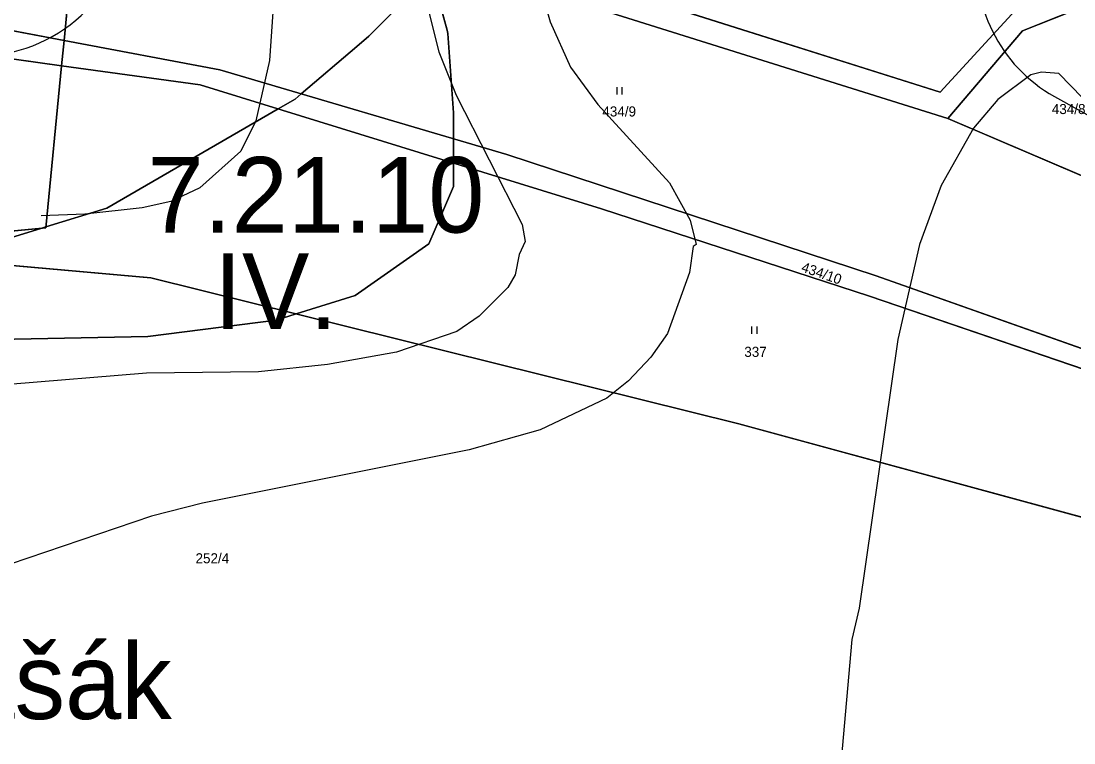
# Model space of a CAD drawing. Extents: x -706130 to -698555, y -971544 to -967260.
# Drawn here: x -703356.7 to -703147.5, y -970141.5 to -969998.2 of the extents above; entities that cross this region are included whole.
import ezdxf

# ---------------------------------------------------------------- set-up
doc = ezdxf.new("R2010")
doc.units = 0
for name, color, linetype in [('BPEJ hranice S', 7, 'Continuous'), ('BPEJ I-II trida ochrany S', 7, 'Continuous'), ('BPEJ kód', 7, 'Continuous'), ('KN_Hranice_parcel', 7, 'Continuous'), ('KN_Parcelni cisla', 7, 'Continuous'), ('KN_Polygon parcely', 7, 'Continuous'), ('KN_Popisy_pomistni nazvy', 7, 'Continuous'), ('KN_POZEMKY_14_OSTATNI PLOCHA', 7, 'Continuous'), ('KN_POZEMKY_2_ORNA PUDA', 7, 'Continuous'), ('KN_POZEMKY_7_TTP', 7, 'Continuous'), ('KN_VYUZITI_17_ostatni plocha_ostatni komunikace', 7, 'Continuous'), ('KN_Značky kultur', 7, 'Continuous'), ('OP lesa 30 m', 7, 'Continuous'), ('Plochy smíšené nezastavěného území všeobecné S', 7, 'Continuous'), ('Plochy zemědělské všeobecné CELEK S', 7, 'Continuous'), ('Regulační bloky v krajině S', 7, 'Continuous'), ('VÝŠKOPIS_vrstevnice doplňková', 7, 'Continuous'), ('VÝŠKOPIS_vrstevnice hlavní', 7, 'Continuous'), ('VÝŠKOPIS_vrstevnice zesílená', 7, 'Continuous')]:
    doc.layers.add(name, color=color, linetype=linetype)

msp = doc.modelspace()

# ---------------------------------------------------------------- linework, layer by layer
at = {"layer": 'BPEJ hranice S'}
for points in [[(-703372.64, -970045.43), (-703352.7, -970039.34), (-703351.71, -970039.04), (-703339.62, -970035.34), (-703305.58, -970015.6), (-703302.22, -970013.65), (-703301, -970012.61), (-703289.93, -970003.18), (-703287.58, -970001.18), (-703286.4, -970000), (-703275.73, -969989.33)], [(-703275.73, -969989.33), (-703286.4, -970000), (-703287.58, -970001.18), (-703289.93, -970003.18), (-703301, -970012.61), (-703302.22, -970013.65), (-703305.58, -970015.6), (-703339.62, -970035.34), (-703351.71, -970039.04), (-703352.7, -970039.34), (-703372.64, -970045.43)], [(-703361.3, -970061.37), (-703331.49, -970060.83), (-703306.01, -970057.57), (-703302.01, -970056.33), (-703290.29, -970052.69), (-703275.66, -970042.39), (-703273.16, -970036.56), (-703270.78, -970031), (-703270.78, -970026.35), (-703270.78, -970021.55), (-703270.78, -970016.36), (-703271.86, -970000.64), (-703272.04, -970000), (-703274.91, -969989.46)], [(-703274.91, -969989.46), (-703272.04, -970000), (-703271.86, -970000.64), (-703270.78, -970016.36), (-703270.78, -970021.55), (-703270.78, -970026.35), (-703270.78, -970031), (-703273.16, -970036.56), (-703275.66, -970042.39), (-703290.29, -970052.69), (-703302.01, -970056.33), (-703306.01, -970057.57), (-703331.49, -970060.83), (-703361.3, -970061.37)]]:
    msp.add_lwpolyline(points, dxfattribs=at)
at = {"layer": 'BPEJ I-II trida ochrany S'}
for p, q in [((-703274.91, -969989.46), (-703272.04, -970000)), ((-703272.04, -970000), (-703271.86, -970000.64)), ((-703271.86, -970000.64), (-703270.78, -970016.36)), ((-703302.01, -970056.33), (-703306.01, -970057.57))]:
    msp.add_line(p, q, dxfattribs=at)
for points in [[(-703270.78, -970016.36), (-703270.78, -970021.55), (-703270.78, -970021.55)], [(-703270.78, -970021.55), (-703270.78, -970026.35), (-703270.78, -970026.35)], [(-703270.78, -970026.35), (-703270.78, -970031), (-703273.16, -970036.56), (-703275.66, -970042.39), (-703290.29, -970052.69)], [(-703290.29, -970052.69), (-703302.01, -970056.33), (-703302.01, -970056.33)], [(-703306.01, -970057.57), (-703331.49, -970060.83), (-703361.3, -970061.37)]]:
    msp.add_lwpolyline(points, dxfattribs=at)
at = {"layer": 'KN_Hranice_parcel'}
for p, q in [((-703348.12, -970002), (-703345.81, -969978.15)), ((-703348.12, -970002), (-703348.61, -970007.02)), ((-703172.59, -970017.54), (-703135.59, -970033.3))]:
    msp.add_line(p, q, dxfattribs=at)
for points in [[(-703344.87, -969968.42), (-703288.6, -969982.11), (-703240.66, -969991.23), (-703174.11, -970012.28), (-703159.16, -969996.02), (-703136.79, -969986.93)], [(-703345.81, -969978.15), (-703248.37, -969993.69), (-703172.59, -970017.54)], [(-703172.59, -970017.54), (-703157.71, -970000.13), (-703136.5, -969991.6)], [(-703441.2, -969999.8), (-703405.57, -969999.83), (-703365.33, -969998.75), (-703348.12, -970002)], [(-703348.12, -970002), (-703317.19, -970007.83), (-703260.18, -970024.68), (-703186.84, -970048.75), (-703124.51, -970070.83)], [(-703348.61, -970007.02), (-703363.7, -970004.94), (-703404.51, -970004.05)], [(-703348.61, -970007.02), (-703351.73, -970039.25), (-703395.77, -970043.37)], [(-703125.25, -970074.26), (-703188.14, -970052.77), (-703241.39, -970035.42), (-703321.05, -970010.83), (-703348.61, -970007.02)], [(-703395.77, -970043.37), (-703330.9, -970049.16), (-703214.07, -970078.16), (-703084.29, -970113.47), (-703035.09, -970122.78)]]:
    msp.add_lwpolyline(points, dxfattribs=at)
at = {"layer": 'KN_Polygon parcely'}
for points in [[(-703098.2, -969909.86), (-703120.65, -969896.06), (-703149.09, -969866.01), (-703173.42, -969848.38), (-703194.81, -969840.29), (-703225.3, -969836.24), (-703266.32, -969834.1), (-703280.58, -969835.73), (-703282.74, -969835.87), (-703301.78, -969869.08), (-703327.84, -969903.35), (-703342.3, -969935.56), (-703344.87, -969968.42), (-703288.6, -969982.11), (-703240.66, -969991.23), (-703174.11, -970012.28), (-703159.16, -969996.02), (-703136.79, -969986.93), (-703133.74, -969966.22), (-703110.62, -969940.31)], [(-703345.81, -969978.15), (-703248.37, -969993.69), (-703172.59, -970017.54), (-703157.71, -970000.13), (-703136.5, -969991.6), (-703136.79, -969986.93), (-703159.16, -969996.02), (-703174.11, -970012.28), (-703240.66, -969991.23), (-703288.6, -969982.11), (-703344.87, -969968.42)], [(-703345.81, -969978.15), (-703365.13, -969975.07), (-703398.83, -969971), (-703409.48, -969970.36), (-703378.41, -969994.14), (-703441.2, -969999.8), (-703405.57, -969999.83), (-703365.33, -969998.75), (-703348.12, -970002)], [(-703260.18, -970024.68), (-703186.84, -970048.75), (-703124.51, -970070.83), (-703135.59, -970033.3), (-703172.59, -970017.54), (-703248.37, -969993.69), (-703345.81, -969978.15), (-703348.12, -970002), (-703317.19, -970007.83)], [(-703135.59, -970033.3), (-703136.5, -969991.6), (-703157.71, -970000.13), (-703172.59, -970017.54)], [(-703770.88, -970088.93), (-703630.86, -970066.93), (-703569.73, -970037.36), (-703549.03, -970029.83), (-703532.52, -970024.69), (-703441.55, -970002.12), (-703404.51, -970004.05), (-703363.7, -970004.94), (-703348.61, -970007.02), (-703348.12, -970002), (-703365.33, -969998.75), (-703405.57, -969999.83), (-703441.2, -969999.8), (-703533.33, -970021.77), (-703572.28, -970036.04), (-703631.57, -970064.18), (-703753.98, -970080.95), (-703771.36, -970082.59)], [(-703124.51, -970070.83), (-703186.84, -970048.75), (-703260.18, -970024.68), (-703317.19, -970007.83), (-703348.12, -970002), (-703348.61, -970007.02), (-703321.05, -970010.83), (-703241.39, -970035.42), (-703188.14, -970052.77), (-703125.25, -970074.26)], [(-703543.12, -970058.76), (-703440.19, -970042.36), (-703395.77, -970043.37), (-703351.73, -970039.25), (-703348.61, -970007.02), (-703363.7, -970004.94), (-703404.51, -970004.05), (-703440.66, -970005.74), (-703533.84, -970028.57), (-703550.64, -970032.73), (-703569.93, -970040.02), (-703579.89, -970044.43), (-703597.68, -970059.34)], [(-703084.29, -970113.47), (-703035.09, -970122.78), (-703029.25, -970094.27), (-703120.8, -970075.58), (-703125.25, -970074.26), (-703188.14, -970052.77), (-703241.39, -970035.42), (-703321.05, -970010.83), (-703348.61, -970007.02), (-703351.73, -970039.25), (-703395.77, -970043.37), (-703330.9, -970049.16), (-703214.07, -970078.16)], [(-703059.96, -970234.42), (-703048.81, -970203.91), (-703040.22, -970170.64), (-703042.42, -970149.39), (-703035.09, -970122.78), (-703084.29, -970113.47), (-703214.07, -970078.16), (-703330.9, -970049.16), (-703395.77, -970043.37), (-703447.56, -970051.49), (-703527.23, -970062.71), (-703528.72, -970095.73), (-703527.12, -970099.52), (-703525.33, -970103.75), (-703575.47, -970110.67), (-703562.22, -970150.94), (-703420.94, -970144.86), (-703371.96, -970147.76), (-703264.02, -970171.01), (-703179.97, -970194.21), (-703103.1, -970216.61)]]:
    msp.add_lwpolyline(points, close=True, dxfattribs=at)
at = {"layer": 'KN_POZEMKY_14_OSTATNI PLOCHA'}
for p, q in [((-703365.33, -969998.75), (-703348.12, -970002)), ((-703348.12, -970002), (-703348.61, -970007.02)), ((-703348.61, -970007.02), (-703363.7, -970004.94))]:
    msp.add_line(p, q, dxfattribs=at)
at = {"layer": 'KN_POZEMKY_2_ORNA PUDA'}
for p, q in [((-703174.11, -970012.28), (-703240.66, -969991.23)), ((-703240.66, -969991.23), (-703174.11, -970012.28)), ((-703157.71, -970000.13), (-703136.5, -969991.6)), ((-703136.5, -969991.6), (-703157.71, -970000.13)), ((-703172.59, -970017.54), (-703248.37, -969993.69)), ((-703159.16, -969996.02), (-703174.11, -970012.28)), ((-703174.11, -970012.28), (-703159.16, -969996.02)), ((-703172.59, -970017.54), (-703157.71, -970000.13)), ((-703157.71, -970000.13), (-703172.59, -970017.54)), ((-703348.61, -970007.02), (-703348.12, -970002)), ((-703348.12, -970002), (-703317.19, -970007.83)), ((-703321.05, -970010.83), (-703348.61, -970007.02)), ((-703317.19, -970007.83), (-703260.18, -970024.68)), ((-703241.39, -970035.42), (-703321.05, -970010.83)), ((-703135.59, -970033.3), (-703172.59, -970017.54)), ((-703260.18, -970024.68), (-703186.84, -970048.75)), ((-703188.14, -970052.77), (-703241.39, -970035.42)), ((-703395.77, -970043.37), (-703330.9, -970049.16)), ((-703186.84, -970048.75), (-703124.51, -970070.83)), ((-703330.9, -970049.16), (-703214.07, -970078.16)), ((-703125.25, -970074.26), (-703188.14, -970052.77)), ((-703214.07, -970078.16), (-703084.29, -970113.47))]:
    msp.add_line(p, q, dxfattribs=at)
at = {"layer": 'KN_POZEMKY_7_TTP'}
for p, q in [((-703345.81, -969978.15), (-703348.12, -970002)), ((-703348.12, -970002), (-703345.81, -969978.15)), ((-703248.37, -969993.69), (-703172.59, -970017.54)), ((-703348.12, -970002), (-703365.33, -969998.75)), ((-703317.19, -970007.83), (-703348.12, -970002)), ((-703363.7, -970004.94), (-703348.61, -970007.02)), ((-703348.61, -970007.02), (-703351.73, -970039.25)), ((-703351.73, -970039.25), (-703348.61, -970007.02)), ((-703348.61, -970007.02), (-703321.05, -970010.83)), ((-703260.18, -970024.68), (-703317.19, -970007.83)), ((-703321.05, -970010.83), (-703241.39, -970035.42)), ((-703172.59, -970017.54), (-703135.59, -970033.3)), ((-703186.84, -970048.75), (-703260.18, -970024.68)), ((-703241.39, -970035.42), (-703188.14, -970052.77)), ((-703351.73, -970039.25), (-703395.77, -970043.37)), ((-703395.77, -970043.37), (-703351.73, -970039.25)), ((-703330.9, -970049.16), (-703395.77, -970043.37)), ((-703124.51, -970070.83), (-703186.84, -970048.75)), ((-703214.07, -970078.16), (-703330.9, -970049.16)), ((-703188.14, -970052.77), (-703125.25, -970074.26)), ((-703084.29, -970113.47), (-703214.07, -970078.16))]:
    msp.add_line(p, q, dxfattribs=at)
at = {"layer": 'KN_VYUZITI_17_ostatni plocha_ostatni komunikace'}
for p, q in [((-703365.33, -969998.75), (-703348.12, -970002)), ((-703348.12, -970002), (-703348.61, -970007.02)), ((-703348.61, -970007.02), (-703363.7, -970004.94))]:
    msp.add_line(p, q, dxfattribs=at)
at = {"layer": 'KN_Značky kultur'}
for p, q in [((-703238.28, -970012.76), (-703238.28, -970011.26)), ((-703237.28, -970012.76), (-703237.28, -970011.26)), ((-703211.47, -970060.3), (-703211.47, -970058.8)), ((-703210.47, -970060.3), (-703210.47, -970058.8))]:
    msp.add_line(p, q, dxfattribs=at)
at = {"layer": 'OP lesa 30 m'}
msp.add_lwpolyline([(-703151.41, -970013.13), (-703142.69, -970017.99), (-703142.65, -970018.64)], dxfattribs=at)
for centre, start, end in [((-703365.13, -969975.07), 263.1137, 80.3447), ((-703136.79, -969986.93), 171.6222, 240.84)]:
    msp.add_arc(centre, 30, start, end, dxfattribs=at)
at = {"layer": 'Plochy smíšené nezastavěného území všeobecné S'}
for p, q in [((-703348.12, -970002), (-703365.33, -969998.75)), ((-703348.61, -970007.02), (-703348.12, -970002))]:
    msp.add_line(p, q, dxfattribs=at)
msp.add_lwpolyline([(-703404.51, -970004.05), (-703363.7, -970004.94), (-703348.61, -970007.02)], dxfattribs=at)
at = {"layer": 'Plochy zemědělské všeobecné CELEK S'}
for p, q in [((-703365.33, -969998.75), (-703348.12, -970002)), ((-703348.12, -970002), (-703348.61, -970007.02)), ((-703348.61, -970007.02), (-703363.7, -970004.94))]:
    msp.add_line(p, q, dxfattribs=at)
at = {"layer": 'Regulační bloky v krajině S'}
for p, q in [((-703348.12, -970002), (-703365.33, -969998.75)), ((-703365.33, -969998.75), (-703348.12, -970002)), ((-703348.61, -970007.02), (-703348.12, -970002)), ((-703348.12, -970002), (-703348.61, -970007.02)), ((-703348.61, -970007.02), (-703363.7, -970004.94))]:
    msp.add_line(p, q, dxfattribs=at)
msp.add_lwpolyline([(-703404.51, -970004.05), (-703363.7, -970004.94), (-703348.61, -970007.02)], dxfattribs=at)
at = {"layer": 'VÝŠKOPIS_vrstevnice doplňková'}
for points in [[(-703254.82, -969986.89), (-703251.54, -969998.31), (-703247.54, -970007.29), (-703242.12, -970014.71), (-703227.85, -970030.26), (-703223.72, -970037.68), (-703222.58, -970042.53), (-703223.15, -970042.96), (-703223.86, -970048.1), (-703228.28, -970060.22), (-703231.56, -970064.93), (-703235.99, -970069.64), (-703240.27, -970073.06), (-703253.53, -970079.34), (-703267.66, -970083.34), (-703320.59, -970093.89)], [(-703320.59, -970093.89), (-703330.72, -970096.46), (-703358.83, -970106.02)]]:
    msp.add_lwpolyline(points, dxfattribs=at)
at = {"layer": 'VÝŠKOPIS_vrstevnice hlavní'}
for points in [[(-703276.51, -969992.88), (-703273.65, -970004.3), (-703270.23, -970012.86), (-703257.1, -970038.54), (-703256.53, -970041.96), (-703257.73, -970044.52), (-703258.53, -970048.53), (-703259.96, -970051.09), (-703265.66, -970056.8), (-703270.09, -970059.8), (-703282.07, -970063.93), (-703295.77, -970066.36), (-703309.46, -970067.79), (-703331.72, -970068.07), (-703359.11, -970070.35)], [(-703145.82, -970013.43), (-703150.53, -970008.58), (-703153.95, -970008.29), (-703156.09, -970008.86), (-703162.65, -970013.71), (-703167.5, -970019.42), (-703173.93, -970030.83), (-703178.21, -970042.53), (-703182.49, -970061.37), (-703190.19, -970114.73), (-703191.62, -970121), (-703193.76, -970144.97), (-703192.47, -970160.67), (-703188.48, -970173.22), (-703183.48, -970182.64), (-703172.36, -970198.33), (-703166.65, -970207.75), (-703161.51, -970220.3), (-703158.66, -970232.57), (-703158.66, -970246.84), (-703159.52, -970258.25), (-703161.8, -970266.81), (-703167.51, -970281.36), (-703173.5, -970290.78)]]:
    msp.add_lwpolyline(points, dxfattribs=at)
at = {"layer": 'VÝŠKOPIS_vrstevnice zesílená'}
msp.add_lwpolyline([(-703304.62, -969832.88), (-703314.31, -969851.93), (-703321.59, -969870.76), (-703327.44, -969889.31), (-703329.72, -969901.29), (-703330.15, -969907.28), (-703329.58, -969919.27), (-703328.15, -969925.26), (-703323.16, -969938.95), (-703311.32, -969962.92), (-703309.03, -969968.92), (-703306.47, -969981.47), (-703306.04, -969987.75), (-703307.32, -970006.01), (-703310.03, -970017.99), (-703313.03, -970023.99), (-703321.16, -970031.26), (-703326.87, -970033.97), (-703332.58, -970035.26), (-703343.99, -970036.54), (-703352.68, -970036.87)], dxfattribs=at)

# ---------------------------------------------------------------- texts
at = {"layer": 'BPEJ kód'}
for s, p in [('7.21.10', (-703331.54, -970040.16)), ('IV.', (-703318.34, -970059.3))]:
    msp.add_text(s, height=15, dxfattribs=at).set_placement(p)
at = {"layer": 'KN_Parcelni cisla'}
for s, p in [('434/9', (-703241.19, -970017.11)), ('434/8', (-703151.92, -970016.63)), ('337', (-703213, -970064.85)), ('252/4', (-703322, -970105.85))]:
    msp.add_text(s, height=2, dxfattribs=at).set_placement(p)
msp.add_text('434/10', height=2, rotation=341, dxfattribs=at).set_placement((-703201.83, -970047.85))
at = {"layer": 'KN_Popisy_pomistni nazvy'}
msp.add_text('Kadašák', height=15, dxfattribs=at).set_placement((-703404.78, -970136.77))

doc.saveas('drawing.dxf')
